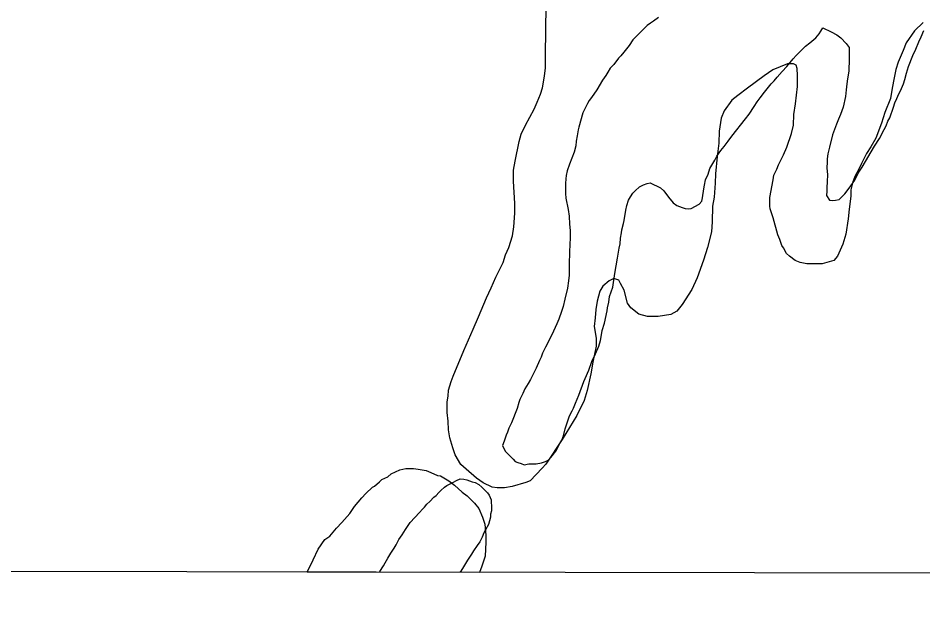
# Model space of a CAD drawing. Extents: x 3187622 to 3225504, y 800805 to 826213.
# Drawn here: x 3204269 to 3205252, y 806183 to 806824 of the extents above; entities that cross this region are included whole.
import ezdxf

# ---------------------------------------------------------------- set-up
doc = ezdxf.new("R2010")
doc.units = 0
for name, color, linetype in [('V-GRID-FRAM', 7, 'Continuous'), ('V-SITE-VEGE', 7, 'Continuous'), ('V-TOPO-SHOR', 7, 'Continuous')]:
    doc.layers.add(name, color=color, linetype=linetype)

msp = doc.modelspace()

# ---------------------------------------------------------------- linework, layer by layer
at = {"layer": 'V-GRID-FRAM'}
msp.add_lwpolyline([(3191838.83, 824434.07), (3223248.62, 824370.11), (3223219.52, 806183.49), (3191793.86, 806247.48), (3191838.83, 824434.07)], dxfattribs=at)
at = {"layer": 'V-SITE-VEGE'}
for p, q in [((3204674.16, 806328.23), (3204683.66, 806332.4)), ((3204683.66, 806332.4), (3204690, 806333.95)), ((3204690, 806333.95), (3204698.42, 806333.91)), ((3204698.42, 806333.91), (3204703.69, 806333.36)), ((3204703.69, 806333.36), (3204712.11, 806331.75)), ((3204664.12, 806321.95), (3204670.46, 806325.08)), ((3204670.46, 806325.08), (3204674.16, 806328.23)), ((3204712.11, 806331.75), (3204717.37, 806329.61)), ((3204717.37, 806329.61), (3204724.73, 806326.42)), ((3204724.73, 806326.42), (3204727.89, 806325.88)), ((3204727.89, 806325.88), (3204736.83, 806320.57)), ((3204646.67, 806306.74), (3204654.08, 806313.56)), ((3204654.08, 806313.56), (3204656.19, 806314.6)), ((3204656.19, 806314.6), (3204661.48, 806319.32)), ((3204661.48, 806319.32), (3204664.12, 806321.95)), ((3204736.83, 806320.57), (3204743.13, 806315.8)), ((3204743.13, 806315.8), (3204751.53, 806308.39)), ((3204642.44, 806302.02), (3204646.67, 806306.74)), ((3204751.53, 806308.39), (3204756.78, 806304.15)), ((3204756.78, 806304.15), (3204764.64, 806296.21)), ((3204634.49, 806292.57), (3204642.44, 806302.02)), ((3204764.64, 806296.21), (3204769.36, 806290.4)), ((3204620.72, 806275.24), (3204629.19, 806285.22)), ((3204629.19, 806285.22), (3204634.49, 806292.57)), ((3204769.36, 806290.4), (3204773.54, 806280.9)), ((3204614.9, 806268.95), (3204620.72, 806275.24)), ((3204773.54, 806280.9), (3204776.14, 806273.51)), ((3204776.14, 806273.51), (3204777.14, 806261.39)), ((3204607.48, 806260.55), (3204614.9, 806268.95)), ((3204594.77, 806246.38), (3204602.2, 806256.89)), ((3204602.2, 806256.89), (3204607.48, 806260.55)), ((3204777.1, 806254.01), (3204776.51, 806238.73)), ((3204777.14, 806261.39), (3204777.1, 806254.01)), ((3204589.45, 806234.81), (3204594.77, 806246.38)), ((3204582.69, 806221.44), (3204589.45, 806234.81)), ((3204776.51, 806238.73), (3204772.77, 806227.69)), ((3204772.77, 806227.69), (3204770.09, 806221.05)), ((3204770.09, 806221.05), (3204582.69, 806221.44))]:
    msp.add_line(p, q, dxfattribs=at)
for points in [[(3204789.48, 806312.96), (3204784.21, 806313.51), (3204774.23, 806318.3), (3204766.87, 806323.6), (3204755.85, 806333.13), (3204750.08, 806338.43), (3204743.8, 806348.99), (3204741.2, 806356.38), (3204738.09, 806367.46), (3204736.54, 806375.89), (3204736.06, 806385.38), (3204735.04, 806394.87), (3204735.1, 806406.46), (3204736.18, 806412.78), (3204736.73, 806419.1), (3204739.41, 806428.57), (3204741.54, 806434.36), (3204753.25, 806462.23), (3204763.36, 806485.37), (3204769.22, 806499.04), (3204777.74, 806519.55), (3204783.06, 806530.59), (3204787.85, 806542.16), (3204795.82, 806557.93), (3204798.49, 806566.35), (3204802.22, 806574.24), (3204805.96, 806586.86), (3204807.58, 806596.87), (3204808.7, 806611.61), (3204808.75, 806622.15), (3204807.27, 806646.39), (3204807.33, 806658.51), (3204808.95, 806667.99), (3204813.26, 806689.57), (3204815.4, 806697.46), (3204820.19, 806707.46), (3204829.75, 806724.8), (3204832.94, 806732.16), (3204836.67, 806741.1), (3204838.8, 806747.94), (3204840.97, 806760.58), (3204842.06, 806769.53), (3204842.12, 806783.76), (3204842.88, 806836.96)], [(3205252.71, 806818.84), (3205243.18, 806809.92), (3205234.17, 806796.79), (3205230.97, 806788.37), (3205225.65, 806775.75), (3205222.98, 806767.86), (3205220.29, 806755.23), (3205218.67, 806745.22), (3205217.04, 806736.28), (3205211.18, 806721.02)], [(3205211.18, 806721.02), (3205207.44, 806709.45), (3205201.05, 806693.14), (3205195.74, 806683.68), (3205190.96, 806676.33), (3205185.65, 806665.81), (3205182.99, 806660.03), (3205178.21, 806651.62), (3205176.08, 806645.83), (3205173.93, 806636.89), (3205173.9, 806630.04), (3205172.26, 806615.82), (3205171.16, 806605.29), (3205168.46, 806588.96), (3205165.24, 806577.91), (3205159.39, 806564.77), (3205155.68, 806560.04), (3205143.02, 806556.41), (3205126.16, 806556.48), (3205118.79, 806558.1), (3205113.53, 806560.23), (3205107.23, 806565), (3205104.09, 806567.64), (3205100.95, 806573.98), (3205098.85, 806576.62), (3205096.77, 806582.96), (3205094.69, 806588.23), (3205089.5, 806606.7), (3205086.38, 806616.19), (3205085.87, 806619.36), (3205085.91, 806628.84), (3205089.68, 806647.79), (3205090.23, 806653.06), (3205093.42, 806659.37), (3205095.55, 806664.1), (3205100.87, 806675.14), (3205104.59, 806683.55), (3205109.4, 806698.28), (3205111.54, 806707.23), (3205112.12, 806718.82), (3205113.75, 806730.41), (3205115.94, 806749.36), (3205116, 806761.48), (3205115.5, 806768.86), (3205114.46, 806772.55), (3205111.84, 806774.14), (3205104.99, 806774.17), (3205089.15, 806767.39), (3205079.64, 806761.11), (3205061.67, 806747.49), (3205051.1, 806739.64), (3205044.75, 806734.4), (3205036.27, 806722.84), (3205033.07, 806714.95), (3205030.9, 806700.74), (3205030.32, 806687.57), (3205028.68, 806673.35), (3205027.01, 806654.39), (3205026.44, 806644.38), (3205025.32, 806629.11), (3205023.7, 806619.1), (3205023.1, 806602.24), (3205022.52, 806591.18), (3205018.23, 806574.34), (3205013.96, 806560.66), (3205007.02, 806541.2), (3205001.17, 806528.58), (3204990.56, 806512.29), (3204984.74, 806504.94), (3204978.4, 806501.28), (3204964.69, 806499.23), (3204953.1, 806499.29), (3204943.63, 806501.96), (3204934.7, 806508.85), (3204931.03, 806513.61), (3204927.41, 806527.85), (3204923.75, 806535.24), (3204921.66, 806538.94), (3204916.4, 806540.54), (3204911.12, 806537.93), (3204904.24, 806532.17), (3204901.06, 806526.91), (3204898.38, 806515.86), (3204896.76, 806506.91), (3204896.19, 806497.96), (3204895.1, 806488.48), (3204897.15, 806475.82), (3204897.11, 806466.87), (3204893.35, 806449.49), (3204891.18, 806436.86), (3204887.42, 806418.96), (3204884.21, 806407.91), (3204876.23, 806391.61), (3204860.31, 806365.34), (3204842.28, 806338.55), (3204838.57, 806334.35), (3204825.34, 806320.71), (3204820.59, 806318.62), (3204805.82, 806314.47), (3204797.38, 806312.93), (3204789.48, 806312.96)]]:
    msp.add_lwpolyline(points, dxfattribs=at)
at = {"layer": 'V-TOPO-SHOR'}
for points in [[(3204965.06, 806824.52), (3204959.48, 806820.37), (3204956.22, 806818.07), (3204952.5, 806815.77), (3204937.14, 806800.08)], [(3204902.8, 806479.48), (3204903.75, 806484.11), (3204906.1, 806491.98), (3204908.94, 806505.41), (3204909.42, 806508.65), (3204910.84, 806514.67), (3204911.79, 806521.16), (3204915.08, 806531.34), (3204917.47, 806546.16), (3204920.32, 806562.83), (3204922.22, 806573.49), (3204923.17, 806578.12), (3204923.66, 806584.61), (3204924.62, 806590.16), (3204925.09, 806593.4), (3204926.98, 806600.35), (3204927.46, 806603.59), (3204929.36, 806614.71), (3204930.31, 806619.8), (3204932.19, 806625.82), (3204934.52, 806629.52), (3204936.86, 806633.21), (3204939.65, 806635.98), (3204944.31, 806640.13), (3204948.49, 806642.43), (3204952.67, 806643.81), (3204955.91, 806644.72), (3204967.01, 806639.1), (3204970.71, 806635.84), (3204975.77, 806628.87), (3204980.85, 806622.82), (3204985, 806620.02), (3204990.56, 806617.68), (3204993.8, 806616.74), (3204997.04, 806616.26), (3205000.29, 806616.71), (3205009.11, 806621.3), (3205011.91, 806624.54), (3205012.85, 806628.24), (3205014.29, 806637.97), (3205014.77, 806642.14), (3205016.18, 806647.7), (3205018.99, 806654.17), (3205020.87, 806660.19), (3205026.01, 806669.43), (3205028.35, 806673.6), (3205032.55, 806679.6), (3205036.28, 806684.22), (3205040.47, 806689.77), (3205044.67, 806695.31), (3205059.59, 806714.25), (3205063.32, 806719.33), (3205068.92, 806727.65), (3205072.18, 806732.73), (3205075.45, 806736.89), (3205080.11, 806743.36), (3205087.57, 806752.13), (3205090.83, 806755.36), (3205094.09, 806759.52), (3205099.21, 806765.52), (3205104.34, 806771.06), (3205111.33, 806779.37), (3205114.59, 806783.07), (3205118.31, 806786.76), (3205124.83, 806793.22), (3205129.48, 806796.91), (3205136, 806802.44), (3205139.72, 806806.59), (3205141.59, 806809.37), (3205143.46, 806813.06), (3205152.71, 806808.85), (3205158.72, 806805.58), (3205163.34, 806802.32), (3205168.88, 806796.27), (3205172.1, 806791.62), (3205172.09, 806787.91), (3205172.05, 806779.57), (3205171.99, 806766.12), (3205170.56, 806757.79), (3205169.61, 806752.23), (3205169.12, 806745.74), (3205168.16, 806738.33), (3205165.79, 806726.75), (3205162.97, 806718.89), (3205160.63, 806713.8), (3205158.29, 806708.25), (3205154.06, 806696.68), (3205150.76, 806683.25), (3205148.88, 806676.3), (3205148.39, 806670.74), (3205148.37, 806667.04), (3205147.88, 806661.01), (3205148.77, 806653.13), (3205148.28, 806646.18), (3205147.78, 806639.23), (3205147.77, 806635.52), (3205147.75, 806630.89), (3205150.97, 806625.77), (3205154.21, 806625.29), (3205157.46, 806625.74), (3205161.17, 806626.65)], [(3205161.17, 806626.65), (3205165.36, 806630.34), (3205167.69, 806632.65), (3205172.35, 806638.66), (3205178.41, 806647.43), (3205182.16, 806655.3), (3205186.36, 806661.77), (3205199.9, 806684.42), (3205205.04, 806692.74), (3205210.18, 806702.45), (3205212.51, 806706.61), (3205214.39, 806711.7), (3205216.26, 806715.4), (3205220.48, 806726.97), (3205221.89, 806731.6), (3205224.23, 806736.23), (3205226.11, 806741.32), (3205227.98, 806744.55), (3205231.26, 806752.42), (3205232.67, 806757.05), (3205234.55, 806763.99), (3205236.9, 806770.93), (3205241.59, 806782.96), (3205244.87, 806789.9), (3205248.15, 806797.77), (3205250.49, 806803.32), (3205253.3, 806810.26)], [(3204937.14, 806800.08), (3204932.94, 806794.07), (3204927.34, 806786.68), (3204924.08, 806782.53), (3204921.29, 806780.22), (3204916.16, 806773.29), (3204912.43, 806769.13), (3204909.64, 806764.97), (3204907.76, 806761.28), (3204904.03, 806756.19), (3204897.96, 806745.56), (3204891.9, 806737.24), (3204889.56, 806734.01), (3204887.7, 806730.77), (3204882.55, 806720.6), (3204878.31, 806705.32), (3204877.37, 806702.08), (3204876.42, 806695.59), (3204875.46, 806690.04), (3204874.98, 806684.94), (3204873.09, 806678), (3204867.94, 806665.04), (3204865.58, 806657.64), (3204864.64, 806652.54), (3204864.16, 806648.83), (3204863.67, 806643.74), (3204863.65, 806638.64), (3204863.62, 806633.08), (3204864.06, 806627.98), (3204864.97, 806624.27), (3204865.88, 806619.16), (3204866.79, 806615.45), (3204867.68, 806608.49), (3204868.11, 806599.69), (3204869, 806592.73), (3204868.97, 806584.85), (3204868.47, 806577.43), (3204867.97, 806569.56), (3204867.91, 806555.65), (3204867.88, 806549.63), (3204867.86, 806544.06), (3204866.91, 806538.04), (3204865.95, 806530.17), (3204863.11, 806518.13), (3204861.22, 806510.26), (3204859.34, 806504.7), (3204856.52, 806496.37), (3204854.19, 806491.29), (3204850.9, 806483.42), (3204847.63, 806476.48), (3204842.02, 806465.84), (3204838.75, 806459.37), (3204837.34, 806455.21), (3204835.47, 806451.5), (3204831.72, 806443.18), (3204825.64, 806430.69), (3204823.3, 806426.53), (3204819.57, 806420.52), (3204817.23, 806415.43), (3204813.95, 806408.96), (3204813.01, 806405.72), (3204811.13, 806399.24), (3204805.04, 806383.51), (3204802.23, 806377.96), (3204800.82, 806373.33), (3204799.41, 806370.09), (3204798.01, 806366.85), (3204797.07, 806363.61), (3204795.19, 806358.98), (3204796.57, 806355.73), (3204798.41, 806352.48), (3204803.94, 806346.89), (3204806.71, 806344.1), (3204809.02, 806341.77), (3204811.79, 806340.37), (3204815.5, 806339.42), (3204818.74, 806338.02), (3204823.84, 806338.92), (3204831.72, 806338.89), (3204837.75, 806340.25), (3204841.93, 806341.62), (3204845.65, 806343.46), (3204847.97, 806345.77), (3204853.1, 806352.7), (3204857.77, 806361.02), (3204859.65, 806364.72), (3204861.52, 806369.35), (3204863.41, 806377.22), (3204868.1, 806391.1), (3204870.91, 806396.65), (3204872.32, 806399.43), (3204874.66, 806404.98), (3204878.41, 806413.77), (3204883.57, 806428.58), (3204884.98, 806431.82), (3204889.19, 806441.07), (3204892.47, 806450.33), (3204896.22, 806458.65), (3204899.96, 806466.98), (3204901.84, 806472.99), (3204902.8, 806479.48)], [(3204661.35, 806221.28), (3204661.94, 806222), (3204665.79, 806228.24), (3204667.58, 806231.49), (3204670.41, 806236.48), (3204673.74, 806241.98), (3204677.32, 806247.21), (3204679.63, 806250.96), (3204682.71, 806256.71), (3204686.04, 806261.95), (3204689.63, 806267.69), (3204691.93, 806270.93), (3204695, 806275.17), (3204699.84, 806280.64), (3204705.19, 806286.11), (3204708.24, 806289.6), (3204710.28, 806292.09), (3204713.08, 806295.07), (3204716.14, 806298.05), (3204720.72, 806302.78), (3204723, 806304.76), (3204726.05, 806307.74), (3204728.09, 806309.98), (3204732.16, 806313.71), (3204734.69, 806315.43), (3204737.48, 806316.91), (3204741.27, 806318.88), (3204745.32, 806321.09), (3204749.36, 806322.81), (3204753.38, 806322.51), (3204756.64, 806321.71), (3204762.4, 806319.64), (3204765.4, 806318.59), (3204769.4, 806316.54), (3204772.89, 806313.73), (3204775.38, 806311.19), (3204778.85, 806307.63), (3204780.83, 806304.84), (3204782.79, 806300.04), (3204783, 806297.02), (3204783.21, 806293.24)], [(3204783.21, 806293.24), (3204783.15, 806287.96), (3204782.35, 806284.2), (3204782.06, 806281.19), (3204779.96, 806273.17)], [(3204779.96, 806273.17), (3204776.88, 806267.42), (3204775.07, 806263.92), (3204773.26, 806259.16), (3204770.44, 806254.42), (3204767.62, 806250.18), (3204763.78, 806244.44), (3204761.48, 806240.95), (3204759.43, 806237.7), (3204757.38, 806234.21), (3204755.07, 806230.72), (3204753.02, 806226.97), (3204749.95, 806222.48), (3204749, 806221.1)]]:
    msp.add_lwpolyline(points, dxfattribs=at)

doc.saveas('drawing.dxf')
